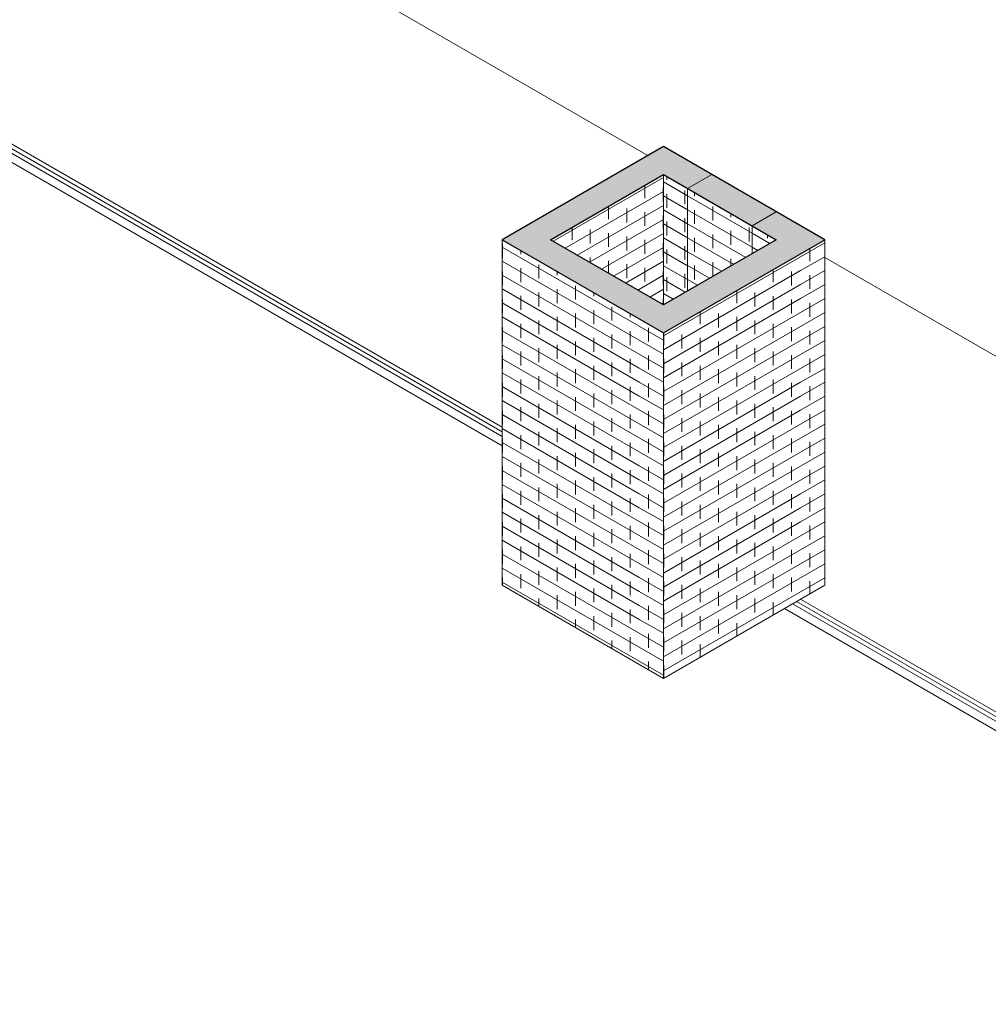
# Model space of a CAD drawing. Header units: metres. Extents: x -33 to 126, y -29 to 31.
# Tile 470 of 656: x 85.16 to 89.41, y -8.43 to -4.12. Entities that reach past the tile are written whole.
import ezdxf

# ---------------------------------------------------------------- set-up
doc = ezdxf.new("R2010")
doc.units = ezdxf.units.M
for name, color, linetype, lineweight in [('A-AREA', 32, 'Continuous', 9), ('A-FLOR', 192, 'Continuous', 18), ('A-WALL', 113, 'Continuous', 18), ('A-WALL-PATT', 111, 'Continuous', 35)]:
    doc.layers.add(name, color=color, linetype=linetype, lineweight=lineweight)
pattern_1 = [(330, (-39.479, -37.111), (-0.000346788, 0.061399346), []), (90, (-39.479, -37.111), (-0.08, 0.107), [0.061, -0.061])]
pattern_2 = [(30, (-39.214, -37.203), (0.000346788, 0.061399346), []), (90, (-39.214, -37.203), (-0.08, 0.015), [0.061, -0.061])]
pattern_3 = [(330, (-39.921, -37.55), (-0.000346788, 0.061399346), []), (90, (-39.921, -37.55), (-0.08, 0.107), [0.061, -0.061])]

msp = doc.modelspace()

# ---------------------------------------------------------------- hatches: boundary and pattern name
at = {"layer": 'A-WALL-PATT', "lineweight": 9}
for points in [[(88.0907, -4.8568), (88.1968, -4.7955), (87.9847, -4.6731), (87.8786, -4.7343), (87.9847, -4.7955)], [(87.4897, -5.0813), (87.9847, -4.7955), (87.8786, -4.7343), (87.3836, -5.0201)], [(88.3736, -5.0201), (88.4796, -4.9588), (88.1968, -4.7955), (88.0907, -4.8568), (88.3502, -5.0065)], [(88.5857, -5.1425), (88.6918, -5.0813), (88.4796, -4.9588), (88.3736, -5.0201), (88.4796, -5.0813)], [(87.8786, -5.4283), (87.9847, -5.3671), (87.3836, -5.0201), (87.2775, -5.0813), (87.4897, -5.2038)], [(87.9847, -5.4895), (88.5857, -5.1425), (88.4796, -5.0813), (87.8786, -5.4283)]]:
    msp.add_hatch(color=256, dxfattribs=at).paths.add_polyline_path(points, flags=0)
h = msp.add_hatch(dxfattribs=at)
h.set_pattern_fill('FP_184', color=256, style=0, pattern_type=2)
h.set_pattern_definition([(30, (-40.416, -37.203), (0.000346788, 0.061399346), []), (90, (-40.416, -37.203), (-0.08, 0.015), [0.061, -0.061])])
h.paths.add_polyline_path([(87.9847, -5.3671), (87.9847, -4.7955), (87.4897, -5.0813), (87.8786, -5.3058)], flags=0)
h = msp.add_hatch(dxfattribs=at)
h.set_pattern_fill('FP_185', color=256, style=0, pattern_type=2)
h.set_pattern_definition([(330, (-39.921, -36.856), (-0.000346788, 0.061399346), []), (90, (-39.921, -36.856), (-0.08, 0.107), [0.061, -0.061])])
h.paths.add_polyline_path([(87.9847, -5.3671), (88.0907, -5.3058), (88.0907, -4.8568), (87.9847, -4.7955), (87.9847, -5.1425)], flags=0)
h = msp.add_hatch(dxfattribs=at)
h.set_pattern_fill('FP_181', color=256, style=0, pattern_type=2)
h.set_pattern_definition(pattern_1)
h.paths.add_polyline_path([(88.0907, -5.3058), (88.3736, -5.1425), (88.3736, -5.0201), (88.0907, -4.8568), (88.0907, -5.1425)], flags=0)
h = msp.add_hatch(dxfattribs=at)
h.set_pattern_fill('FP_181', color=256, style=0, pattern_type=2)
h.set_pattern_definition(pattern_1)
h.paths.add_polyline_path([(88.3736, -5.1425), (88.4796, -5.0813), (88.3736, -5.0201), (88.3736, -5.0813)], flags=0)
h = msp.add_hatch(dxfattribs=at)
h.set_pattern_fill('FP_183', color=256, style=0, pattern_type=2)
h.set_pattern_definition(pattern_3)
h.paths.add_polyline_path([(87.8786, -6.9435), (87.8786, -5.4283), (87.2775, -5.0813), (87.2775, -6.5965)], flags=0)
h = msp.add_hatch(dxfattribs=at)
h.set_pattern_fill('FP_182', color=256, style=0, pattern_type=2)
h.set_pattern_definition(pattern_2)
h.paths.add_polyline_path([(88.5857, -6.6578), (88.6918, -6.5965), (88.6918, -5.0813), (88.5857, -5.1425), (88.5857, -6.3974)], flags=0)
h = msp.add_hatch(dxfattribs=at)
h.set_pattern_fill('FP_182', color=256, style=0, pattern_type=2)
h.set_pattern_definition(pattern_2)
h.paths.add_polyline_path([(87.9847, -7.0048), (88.5857, -6.6578), (88.5857, -5.1425), (87.9847, -5.4895), (87.9847, -6.3974)], flags=0)
h = msp.add_hatch(dxfattribs=at)
h.set_pattern_fill('FP_183', color=256, style=0, pattern_type=2)
h.set_pattern_definition(pattern_3)
h.paths.add_polyline_path([(87.9847, -7.0048), (87.9847, -5.4895), (87.8786, -5.4283), (87.8786, -6.9435)], flags=0)

# ---------------------------------------------------------------- linework, layer by layer
at = {"layer": 'A-AREA'}
for p, q in [((84.3077, -4.2287), (87.2775, -5.9433)), ((84.3254, -4.2185), (87.2775, -5.9229)), ((88.5503, -6.6782), (91.5202, -8.3928)), ((88.568, -6.668), (91.5202, -8.3724))]:
    msp.add_line(p, q, dxfattribs=at)
at = {"layer": 'A-FLOR', "lineweight": 9}
for p, q in [((87.9169, -4.7121), (84.4491, -2.71)), ((84.3431, -4.2083), (87.2775, -5.9025)), ((87.2775, -5.9842), (84.2723, -4.2491)), ((92.1596, -7.1616), (88.6918, -5.1595)), ((88.5857, -6.6578), (91.5202, -8.352)), ((91.5202, -8.4336), (88.515, -6.6986))]:
    msp.add_line(p, q, dxfattribs=at)
at = {"layer": 'A-WALL', "lineweight": 25}
for p, q in [((87.9847, -4.6731), (87.2775, -5.0813)), ((88.6918, -5.0813), (87.9847, -4.6731)), ((87.4897, -5.0813), (87.9847, -4.7955)), ((87.9847, -4.7955), (88.4796, -5.0813)), ((87.2775, -5.0813), (87.9847, -5.4895)), ((87.9847, -5.3671), (87.4897, -5.0813)), ((88.4796, -5.0813), (87.9847, -5.3671)), ((87.9847, -5.4895), (88.6918, -5.0813))]:
    msp.add_line(p, q, dxfattribs=at)
at = {"layer": 'A-WALL', "lineweight": 9}
for p, q in [((87.9847, -5.3671), (87.9847, -4.7955)), ((88.0907, -4.8568), (88.1968, -4.7955)), ((88.0907, -5.3058), (88.0907, -4.8568)), ((88.4796, -4.9588), (88.3736, -5.0201)), ((88.3736, -5.0201), (88.3736, -5.1425)), ((87.2775, -5.0813), (87.2775, -6.5965)), ((88.6918, -5.0813), (88.6918, -6.5965)), ((87.9847, -5.4895), (87.9847, -7.0048)), ((87.2775, -6.5965), (87.9847, -7.0048)), ((87.9847, -7.0048), (88.6918, -6.5965))]:
    msp.add_line(p, q, dxfattribs=at)

doc.saveas('drawing.dxf')
